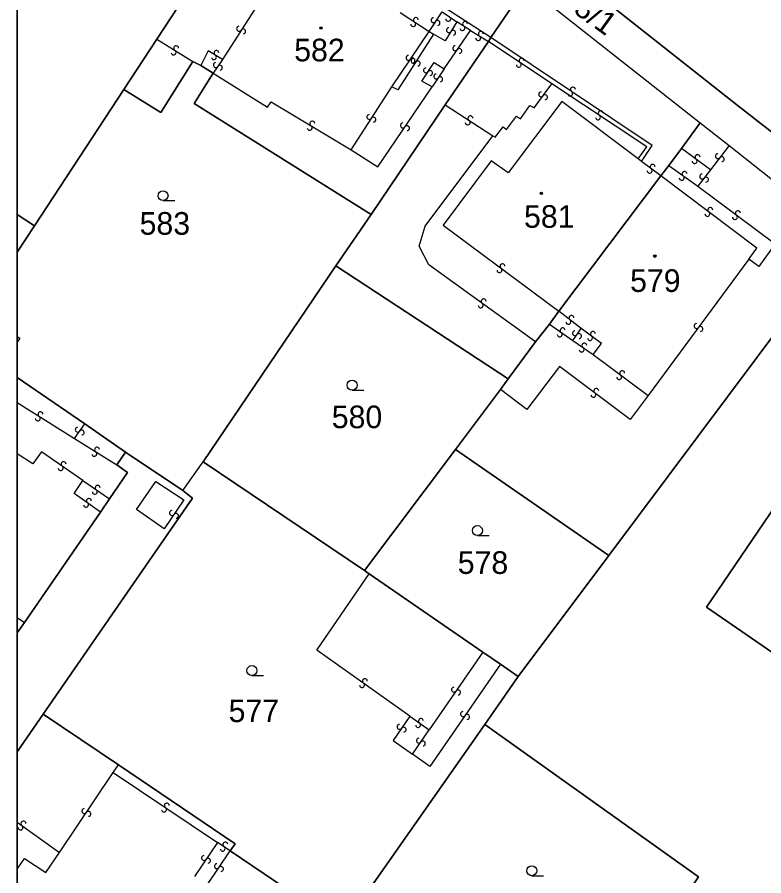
# Model space of a CAD drawing. Extents: x -600309 to -598967, y -1161267 to -1160292.
# Drawn here: x -600308.5 to -600252.4, y -1160468.5 to -1160403.9 of the extents above; entities that cross this region are included whole.
import ezdxf

# ---------------------------------------------------------------- set-up
doc = ezdxf.new("R2010")
doc.units = 0
for name, color, linetype in [('Level 1', 7, 'Continuous'), ('Level 13', 7, 'Continuous'), ('Level 3', 7, 'Continuous'), ('Level 4', 7, 'Continuous'), ('Level 5', 7, 'Continuous'), ('Level 60', 7, 'Continuous'), ('Vrstva 60', 7, 'Continuous'), ('Vrstva 63', 7, 'Continuous')]:
    doc.layers.add(name, color=color, linetype=linetype)

msp = doc.modelspace()

# ---------------------------------------------------------------- linework, layer by layer
at = {"layer": 'Level 1'}
for p, q in [((-600307.25, -1160419.63), (-600308.541, -1160418.779)), ((-600307.25, -1160419.63), (-600308.541, -1160421.602)), ((-600303.45, -1160434.5), (-600308.541, -1160431.025)), ((-600308.541, -1160450.206), (-600308, -1160449.44)), ((-600306.58, -1160456.31), (-600308.541, -1160459.142))]:
    msp.add_line(p, q, dxfattribs=at)
for points in [[(-600029.82, -1160579.77), (-600047.03, -1160569.17), (-600070.48, -1160554.56), (-600111.58, -1160529.03), (-600126.1, -1160520.21), (-600138.76, -1160511.76), (-600151.84, -1160502.25), (-600159.7, -1160496.34), (-600170.75, -1160487.14), (-600176.1, -1160482.15), (-600185.22, -1160473.25), (-600206.08, -1160453.49), (-600217.54, -1160442.6), (-600229.41, -1160431.52), (-600247.87, -1160415.66), (-600254.33, -1160410.63), (-600285.71, -1160385.84), (-600301.3, -1160373.82), (-600308.541, -1160368.236)], [(-600000.45, -1160595.4), (-600016.14, -1160587.57), (-600029.82, -1160579.77), (-600047.03, -1160569.17), (-600070.48, -1160554.56), (-600111.58, -1160529.03), (-600126.1, -1160520.21), (-600138.76, -1160511.76), (-600151.84, -1160502.25), (-600159.7, -1160496.34), (-600170.75, -1160487.14), (-600176.1, -1160482.15), (-600185.22, -1160473.25), (-600206.08, -1160453.49), (-600217.54, -1160442.6), (-600229.41, -1160431.52), (-600247.87, -1160415.66), (-600254.33, -1160410.63), (-600285.71, -1160385.84)], [(-600290.57, -1160394.2), (-600298.04, -1160405.59)], [(-600272.94, -1160405.48), (-600270.28, -1160401.56)], [(-600270.28, -1160401.56), (-600257.21, -1160411.88)], [(-600298.04, -1160405.59), (-600300.52, -1160409.37)], [(-600272.94, -1160405.48), (-600273.13, -1160405.78)], [(-600273.13, -1160405.78), (-600276.37, -1160410.54)], [(-600300.52, -1160409.37), (-600297.74, -1160411.1), (-600295.33, -1160407.28)], [(-600295.33, -1160407.28), (-600294.73, -1160407.57)], [(-600293.8, -1160408.16), (-600295.24, -1160410.43), (-600281.95, -1160418.77)], [(-600294.73, -1160407.57), (-600293.8, -1160408.16)], [(-600300.52, -1160409.37), (-600307.25, -1160419.63)], [(-600276.37, -1160410.54), (-600281.95, -1160418.77)], [(-600258.61, -1160413.81), (-600257.21, -1160411.88)], [(-600257.21, -1160411.88), (-600255.04, -1160413.59)], [(-600259.57, -1160415.09), (-600258.61, -1160413.81)], [(-600255.04, -1160413.59), (-600246.25, -1160420.55)], [(-600260.17, -1160415.87), (-600259.57, -1160415.09)], [(-600267.84, -1160426.04), (-600260.17, -1160415.87)], [(-600281.95, -1160418.77), (-600284.59, -1160422.62)], [(-600264.08, -1160444.4), (-600246.25, -1160420.55)], [(-600284.59, -1160422.62), (-600294.57, -1160437.35)], [(-600284.59, -1160422.62), (-600271.65, -1160431.13)], [(-600268.54, -1160427.01), (-600267.84, -1160426.04)], [(-600269.59, -1160428.35), (-600268.54, -1160427.01)], [(-600271.65, -1160431.13), (-600269.59, -1160428.35)], [(-600272.23, -1160431.92), (-600271.65, -1160431.13)], [(-600275.59, -1160436.43), (-600272.23, -1160431.92)], [(-600300.39, -1160436.64), (-600303.45, -1160434.5)], [(-600275.59, -1160436.43), (-600282.45, -1160445.53)], [(-600264.08, -1160444.4), (-600275.59, -1160436.43)], [(-600301.05, -1160437.59), (-600300.39, -1160436.64)], [(-600296.08, -1160439.52), (-600300.39, -1160436.64)], [(-600245.78, -1160455.81), (-600256.73, -1160448.27), (-600248.96, -1160436.86), (-600237.97, -1160444.42)], [(-600301.05, -1160437.59), (-600300.24, -1160438.17), (-600301.6, -1160440.14)], [(-600296.08, -1160439.52), (-600294.57, -1160437.35)], [(-600282.45, -1160445.53), (-600294.57, -1160437.35)], [(-600296.08, -1160439.52), (-600295.36, -1160440.08), (-600306.58, -1160456.31)], [(-600302.27, -1160441.13), (-600301.6, -1160440.14)], [(-600308, -1160449.44), (-600302.27, -1160441.13)], [(-600270.88, -1160453.48), (-600264.08, -1160444.4)], [(-600282.45, -1160445.53), (-600282.08, -1160445.78)], [(-600282.08, -1160445.78), (-600273.54, -1160451.65)], [(-600273.54, -1160451.65), (-600272.23, -1160452.57)], [(-600272.23, -1160452.57), (-600270.88, -1160453.48)], [(-600273.4, -1160457.1), (-600270.88, -1160453.48)], [(-600306.58, -1160456.31), (-600300.92, -1160460.12)], [(-600282.78, -1160470.49), (-600273.4, -1160457.1)], [(-600266.04, -1160481.38), (-600257.33, -1160468.55), (-600273.4, -1160457.1)], [(-600300.92, -1160460.12), (-600292.17, -1160466.07), (-600292.53, -1160466.58)], [(-600292.53, -1160466.58), (-600284.1, -1160472.3)]]:
    msp.add_lwpolyline(points, dxfattribs=at)
at = {"layer": 'Level 13'}
for centre, start, end in [((-600278.781, -1160404.464), 184.26393, 56.85393), ((-600278.578, -1160404.156), 4.47839, 236.57639), ((-600277.252, -1160404.166), 93.59342, 325.69142), ((-600276.947, -1160404.373), 273.37896, 145.96896), ((-600276.145, -1160404.061), 182.75943, 55.34943), ((-600274.881, -1160404.455), 4.79734, 237.38734), ((-600291.864, -1160404.81), 94.40989, 326.99989), ((-600291.556, -1160405.011), 274.62435, 146.72234), ((-600276.087, -1160404.913), 95.72871, 328.31871), ((-600275.774, -1160405.108), 275.94317, 148.04116), ((-600275.08, -1160404.765), 185.01179, 57.10979), ((-600273.899, -1160405.515), 184.96254, 57.55254), ((-600273.7, -1160405.205), 5.177, 237.275), ((-600296.591, -1160406.284), 5.4244, 237.5224), ((-600275.622, -1160406.275), 93.18406, 325.28206), ((-600296.788, -1160406.596), 185.20994, 57.79994), ((-600293.756, -1160406.947), 186.48779, 58.58579), ((-600293.565, -1160406.632), 6.27333, 238.86333), ((-600279.132, -1160406.996), 93.58765, 325.68564), ((-600275.318, -1160406.484), 272.96961, 145.55961), ((-600293.614, -1160407.539), 94.23041, 326.82041), ((-600278.827, -1160407.203), 273.37319, 145.96319), ((-600278.755, -1160407.22), 94.58963, 327.17963), ((-600278.445, -1160407.421), 274.80408, 146.90208), ((-600270.843, -1160407.513), 183.8493, 55.9473), ((-600270.638, -1160407.207), 3.63485, 236.22485), ((-600293.306, -1160407.742), 274.44487, 146.54287), ((-600277.813, -1160407.937), 93.87333, 325.97133), ((-600277.507, -1160408.142), 273.65888, 146.24888), ((-600277.052, -1160408.396), 93.17539, 325.76539), ((-600276.748, -1160408.605), 273.38984, 145.48784), ((-600266.777, -1160409.377), 3.38095, 235.97095), ((-600269.168, -1160409.74), 91.21455, 323.31254), ((-600268.872, -1160409.959), 271.00009, 143.59009), ((-600266.984, -1160409.682), 183.59541, 55.69341), ((-600282.074, -1160411.438), 94.3318, 326.4298), ((-600274.478, -1160411.546), 4.35451, 236.45251), ((-600264.894, -1160411.463), 183.75691, 55.85491), ((-600264.687, -1160411.157), 3.54245, 236.13245), ((-600286.364, -1160411.943), 6.45106, 238.54905), ((-600281.766, -1160411.641), 274.11735, 146.70735), ((-600279.552, -1160412.075), 93.26669, 325.36469), ((-600274.681, -1160411.854), 184.14005, 56.73005), ((-600286.555, -1160412.257), 186.2366, 58.8266), ((-600279.248, -1160412.284), 273.05224, 145.64224), ((-600257.631, -1160414.757), 180.97037, 53.06837), ((-600257.41, -1160414.462), 0.75592, 233.34592), ((-600255.885, -1160414.387), 89.58969, 322.17969), ((-600255.595, -1160414.614), 269.80414, 141.90214), ((-600260.789, -1160415.183), 0.41417, 233.00417), ((-600261.012, -1160415.477), 180.62862, 52.72662), ((-600258.598, -1160416.019), 181.44615, 54.03615), ((-600258.381, -1160415.721), 1.6606, 233.7586), ((-600257.065, -1160415.917), 89.41147, 322.00147), ((-600256.775, -1160416.144), 269.62593, 141.72393), ((-600256.449, -1160418.433), 0.17412, 232.76412), ((-600254.379, -1160418.673), 0.72399, 232.82199), ((-600256.672, -1160418.726), 180.38858, 52.48657), ((-600254.601, -1160418.967), 180.50954, 53.09954), ((-600272.291, -1160422.957), 180.50019, 53.09019), ((-600272.069, -1160422.663), 0.71465, 232.81265), ((-600273.71, -1160425.598), 181.46463, 53.56263), ((-600273.491, -1160425.301), 1.25017, 233.84017), ((-600267.114, -1160426.835), 179.80414, 51.90214), ((-600266.887, -1160426.545), 359.58969, 232.17969), ((-600267.552, -1160427.48), 2.05244, 234.15043), ((-600266.62, -1160427.693), 92.25414, 324.35214), ((-600257.488, -1160427.15), 90.71105, 323.30105), ((-600257.193, -1160427.371), 270.92551, 143.02351), ((-600267.767, -1160427.78), 181.83798, 54.42798), ((-600266.32, -1160427.907), 272.03968, 144.62968), ((-600265.49, -1160428.048), 181.16763, 53.26563), ((-600265.271, -1160427.752), 0.95318, 233.54318), ((-600266.124, -1160428.922), 183.12615, 55.71615), ((-600265.915, -1160428.618), 3.34061, 235.4386), ((-600263.078, -1160430.693), 0.50284, 232.60083), ((-600263.301, -1160430.987), 180.28838, 52.87838), ((-600265.019, -1160432.033), 0.2538, 232.8438), ((-600265.242, -1160432.326), 180.46826, 52.56626), ((-600306.988, -1160434.096), 185.11419, 57.70419), ((-600306.791, -1160433.785), 5.32864, 237.42664), ((-600303.989, -1160434.942), 92.03263, 324.13063), ((-600303.69, -1160435.157), 271.81817, 144.40817), ((-600302.541, -1160436.445), 5.33497, 237.43297), ((-600302.738, -1160436.756), 185.12051, 57.71051), ((-600305.267, -1160437.83), 182.46736, 54.56535), ((-600305.054, -1160437.53), 2.2529, 234.8429), ((-600302.494, -1160439.309), 2.96159, 235.05959), ((-600302.705, -1160439.611), 182.74713, 55.33713), ((-600303.367, -1160440.59), 182.49741, 54.5954), ((-600303.154, -1160440.289), 2.28295, 234.87295), ((-600296.911, -1160441.205), 92.68339, 325.27339), ((-600296.609, -1160441.416), 272.89784, 144.99584), ((-600282.628, -1160454.14), 182.05244, 54.15043), ((-600282.413, -1160453.84), 1.83798, 234.42798), ((-600275.711, -1160454.475), 92.59575, 325.18575), ((-600275.409, -1160454.686), 272.81021, 144.90821), ((-600275.031, -1160456.315), 92.5834, 325.1734), ((-600274.729, -1160456.526), 272.79786, 144.89586), ((-600279.801, -1160457.275), 92.46313, 325.05313), ((-600278.407, -1160457.13), 181.77039, 54.36039), ((-600278.192, -1160456.831), 1.98485, 234.08284), ((-600279.499, -1160457.486), 272.67758, 144.77558), ((-600278.351, -1160458.314), 92.82437, 324.92236), ((-600278.049, -1160458.525), 272.60991, 145.19991), ((-600297.296, -1160463.188), 3.56477, 235.66277), ((-600303.492, -1160463.605), 93.35338, 325.45138), ((-600303.188, -1160463.814), 273.13893, 145.72893), ((-600297.503, -1160463.492), 183.35032, 55.94032), ((-600308.288, -1160464.839), 181.51466, 54.10466), ((-600308.071, -1160464.541), 1.72911, 233.82711), ((-600292.899, -1160466.116), 4.02854, 236.61854), ((-600293.102, -1160466.424), 184.243, 56.34099), ((-600294.502, -1160467.126), 92.85049, 325.44049), ((-600294.199, -1160467.335), 273.06494, 145.16294), ((-600293.532, -1160467.746), 93.42318, 325.52117), ((-600293.228, -1160467.953), 273.20872, 145.79872)]:
    msp.add_arc(centre, 0.184, start, end, dxfattribs=at)
at = {"layer": 'Level 3'}
for p, q in [((-600308.541, -1160432.902), (-600304.23, -1160435.6)), ((-600308.541, -1160449.067), (-600308, -1160449.44)), ((-600308.541, -1160464.436), (-600305.37, -1160466.71))]:
    msp.add_line(p, q, dxfattribs=at)
for points in [[(-600272.94, -1160405.48), (-600276.54, -1160403.13), (-600273.8, -1160398.84)], [(-600290.29, -1160402.71), (-600293.12, -1160407.11)], [(-600279.77, -1160403.6), (-600277.59, -1160405.01)], [(-600277.59, -1160405.01), (-600276.6, -1160403.53)], [(-600276.6, -1160403.53), (-600275.49, -1160404.29)], [(-600275.49, -1160404.29), (-600276.37, -1160405.73), (-600277.26, -1160405.23)], [(-600274.48, -1160404.93), (-600275.49, -1160404.29)], [(-600276.45, -1160407.83), (-600274.48, -1160404.93)], [(-600274.48, -1160404.93), (-600273.13, -1160405.78)], [(-600298.04, -1160405.59), (-600295.33, -1160407.28)], [(-600280.38, -1160409.18), (-600277.59, -1160405.01)], [(-600277.26, -1160405.23), (-600279.93, -1160409.41), (-600280.38, -1160409.18)], [(-600277.59, -1160405.01), (-600277.26, -1160405.23)], [(-600261.63, -1160414.78), (-600260.83, -1160413.58), (-600272.94, -1160405.48)], [(-600268.36, -1160408.94), (-600273.13, -1160405.78)], [(-600293.12, -1160407.11), (-600294.19, -1160406.47), (-600294.73, -1160407.57)], [(-600293.12, -1160407.11), (-600293.8, -1160408.16)], [(-600277.36, -1160409.18), (-600278.12, -1160408.74), (-600277.2, -1160407.35), (-600276.45, -1160407.83)], [(-600293.8, -1160408.16), (-600289.72, -1160410.7), (-600289.46, -1160410.3), (-600283.45, -1160413.9)], [(-600276.45, -1160407.83), (-600277.36, -1160409.18)], [(-600283.45, -1160413.9), (-600281.43, -1160415.19), (-600277.36, -1160409.18)], [(-600283.45, -1160413.9), (-600280.38, -1160409.18)], [(-600272.8, -1160412.86), (-600272.61, -1160412.96), (-600272.02, -1160412.19), (-600271.76, -1160412.37), (-600271.01, -1160411.38), (-600270.71, -1160411.57), (-600270.01, -1160410.58), (-600269.69, -1160410.76), (-600268.36, -1160408.94)], [(-600261.87, -1160414.59), (-600261.23, -1160413.68), (-600268.36, -1160408.94)], [(-600261.87, -1160414.59), (-600267.6, -1160410.27), (-600271.65, -1160415.64), (-600272.91, -1160414.74), (-600276.52, -1160419.58), (-600267.84, -1160426.04)], [(-600276.37, -1160410.54), (-600272.8, -1160412.86)], [(-600269.59, -1160428.35), (-600277.6, -1160422.55), (-600278.32, -1160421.15), (-600277.89, -1160419.64), (-600272.8, -1160412.86)], [(-600256.44, -1160415.41), (-600258.61, -1160413.81)], [(-600255.04, -1160413.59), (-600256.44, -1160415.41)], [(-600261.63, -1160414.78), (-600261.87, -1160414.59)], [(-600260.17, -1160415.87), (-600261.63, -1160414.78)], [(-600259.57, -1160415.09), (-600257.4, -1160416.65)], [(-600253.56, -1160422.13), (-600252.96, -1160421.3), (-600260.17, -1160415.87)], [(-600256.44, -1160415.41), (-600257.4, -1160416.65)], [(-600257.4, -1160416.65), (-600251.58, -1160420.98), (-600252.8, -1160422.67), (-600253.56, -1160422.13)], [(-600253.56, -1160422.13), (-600261.13, -1160432.38)], [(-600266.15, -1160427.34), (-600267.84, -1160426.04)], [(-600268.54, -1160427.01), (-600266.79, -1160428.25)], [(-600266.79, -1160428.25), (-600266.15, -1160427.34)], [(-600265.25, -1160429.29), (-600264.62, -1160428.46), (-600266.15, -1160427.34)], [(-600308.541, -1160427.929), (-600308.34, -1160428.06), (-600308.541, -1160428.365)], [(-600266.79, -1160428.25), (-600265.25, -1160429.29)], [(-600265.25, -1160429.29), (-600261.13, -1160432.38)], [(-600261.13, -1160432.38), (-600262.48, -1160434.17), (-600267.78, -1160430.19), (-600270.23, -1160433.43), (-600272.23, -1160431.92)], [(-600304.23, -1160435.6), (-600303.45, -1160434.5)], [(-600304.23, -1160435.6), (-600301.05, -1160437.59)], [(-600303.6, -1160438.77), (-600306.71, -1160436.6), (-600307.36, -1160437.5), (-600308.541, -1160436.749)], [(-600302.27, -1160441.13), (-600304.25, -1160439.75), (-600303.6, -1160438.77)], [(-600303.6, -1160438.77), (-600301.6, -1160440.14)], [(-600297.5, -1160442.39), (-600299.58, -1160440.94), (-600298.11, -1160438.83), (-600296.01, -1160440.22), (-600297.5, -1160442.39)], [(-600279.02, -1160456.47), (-600286.02, -1160451.51), (-600282.08, -1160445.78)], [(-600273.54, -1160451.65), (-600277.57, -1160457.5)], [(-600272.23, -1160452.57), (-600277.53, -1160460.26), (-600278.83, -1160459.33)], [(-600279.02, -1160456.47), (-600280.28, -1160458.29), (-600278.83, -1160459.33)], [(-600279.02, -1160456.47), (-600277.57, -1160457.5)], [(-600278.83, -1160459.33), (-600277.57, -1160457.5)], [(-600301.32, -1160460.71), (-600300.92, -1160460.12)], [(-600305.37, -1160466.71), (-600301.32, -1160460.71)], [(-600301.32, -1160460.71), (-600293.48, -1160465.96)], [(-600293.48, -1160465.96), (-600295.22, -1160468.51)], [(-600292.53, -1160466.58), (-600293.48, -1160465.96)], [(-600308.541, -1160467.959), (-600307.98, -1160467.18), (-600306.39, -1160468.22), (-600305.37, -1160466.71)], [(-600294.24, -1160469.12), (-600292.53, -1160466.58)]]:
    msp.add_lwpolyline(points, dxfattribs=at)
at = {"layer": 'Level 5'}
for p, q in [((-600297.58, -1160417.73), (-600296.705, -1160417.73)), ((-600283.37, -1160431.97), (-600282.495, -1160431.97)), ((-600273.95, -1160442.9), (-600273.075, -1160442.9)), ((-600290.9, -1160453.42), (-600290.025, -1160453.42)), ((-600269.87, -1160468.46), (-600268.995, -1160468.46))]:
    msp.add_line(p, q, dxfattribs=at)
for centre, radius in [((-600285.71, -1160404.75), 0.09), ((-600285.71, -1160404.75), 0.0521), ((-600297.58, -1160417.355), 0.375), ((-600269.15, -1160417.17), 0.09), ((-600269.15, -1160417.17), 0.0521), ((-600260.62, -1160421.9), 0.09), ((-600260.62, -1160421.9), 0.0521), ((-600283.37, -1160431.595), 0.375), ((-600273.95, -1160442.525), 0.375), ((-600290.9, -1160453.045), 0.375), ((-600269.87, -1160468.085), 0.375)]:
    msp.add_circle(centre, radius, dxfattribs=at)
at = {"layer": 'Level 60'}
for points in [[(-600298.04, -1160405.59), (-600290.57, -1160394.2), (-600286.91, -1160388.7), (-600275.76, -1160397.32), (-600273.8, -1160398.84), (-600270.28, -1160401.56), (-600272.94, -1160405.48), (-600273.13, -1160405.78), (-600276.37, -1160410.54), (-600281.95, -1160418.77), (-600295.24, -1160410.43), (-600293.8, -1160408.16), (-600294.73, -1160407.57), (-600295.33, -1160407.28), (-600297.74, -1160411.1), (-600300.52, -1160409.37)], [(-600270.28, -1160401.56), (-600257.21, -1160411.88), (-600258.61, -1160413.81), (-600259.57, -1160415.09), (-600260.17, -1160415.87), (-600267.84, -1160426.04), (-600268.54, -1160427.01), (-600269.59, -1160428.35), (-600271.65, -1160431.13), (-600284.59, -1160422.62), (-600281.95, -1160418.77), (-600276.37, -1160410.54), (-600273.13, -1160405.78), (-600272.94, -1160405.48)], [(-600264.08, -1160444.4), (-600275.59, -1160436.43), (-600272.23, -1160431.92), (-600271.65, -1160431.13), (-600269.59, -1160428.35), (-600268.54, -1160427.01), (-600267.84, -1160426.04), (-600260.17, -1160415.87), (-600259.57, -1160415.09), (-600258.61, -1160413.81), (-600257.21, -1160411.88), (-600255.04, -1160413.59), (-600246.25, -1160420.55)], [(-600272.23, -1160431.92), (-600275.59, -1160436.43), (-600282.45, -1160445.53), (-600294.57, -1160437.35), (-600284.59, -1160422.62), (-600271.65, -1160431.13)], [(-600275.59, -1160436.43), (-600264.08, -1160444.4), (-600270.88, -1160453.48), (-600272.23, -1160452.57), (-600273.54, -1160451.65), (-600282.08, -1160445.78), (-600282.45, -1160445.53)], [(-600245.78, -1160455.81), (-600256.73, -1160448.27), (-600248.96, -1160436.86), (-600237.97, -1160444.42)], [(-600245.78, -1160455.81), (-600234.56, -1160463.42), (-600226.87, -1160452.08), (-600237.97, -1160444.42), (-600248.96, -1160436.86), (-600256.73, -1160448.27)], [(-600270.88, -1160453.48), (-600273.4, -1160457.1), (-600282.78, -1160470.49), (-600283.63, -1160471.64), (-600284.1, -1160472.3), (-600292.53, -1160466.58), (-600292.17, -1160466.07), (-600300.92, -1160460.12), (-600306.58, -1160456.31), (-600295.36, -1160440.08), (-600296.08, -1160439.52), (-600294.57, -1160437.35), (-600282.45, -1160445.53), (-600282.08, -1160445.78), (-600273.54, -1160451.65), (-600272.23, -1160452.57)], [(-600281.18, -1160503.89), (-600290.24, -1160497.67), (-600290.08, -1160497.34), (-600289.11, -1160497.13), (-600287.66, -1160494.97), (-600286.95, -1160493.92), (-600286.6, -1160494.17), (-600286.14, -1160495.77), (-600284.73, -1160496.71), (-600282.59, -1160496.99), (-600281.53, -1160497.81), (-600270.03, -1160480.64), (-600274.59, -1160477.56), (-600275.42, -1160477.01), (-600283.63, -1160471.64), (-600282.78, -1160470.49), (-600273.4, -1160457.1), (-600257.33, -1160468.55), (-600266.04, -1160481.38), (-600266.93, -1160482.72)]]:
    msp.add_lwpolyline(points, close=True, dxfattribs=at)
msp.add_lwpolyline([(-600257.33, -1160468.55), (-600273.4, -1160457.1), (-600270.88, -1160453.48), (-600264.08, -1160444.4), (-600246.25, -1160420.55), (-600219, -1160445.31)], dxfattribs=at)
at = {"layer": 'Vrstva 60'}
for points in [[(-600308.541, -1160379.184), (-600308.541, -1160418.779), (-600307.25, -1160419.63), (-600300.52, -1160409.37), (-600298.04, -1160405.59), (-600290.57, -1160394.2), (-600286.91, -1160388.7), (-600288.16, -1160387.74), (-600302.45, -1160381.81)], [(-600308.541, -1160421.602), (-600308.541, -1160431.025), (-600303.45, -1160434.5), (-600300.39, -1160436.64), (-600296.08, -1160439.52), (-600294.57, -1160437.35), (-600284.59, -1160422.62), (-600281.95, -1160418.77), (-600295.24, -1160410.43), (-600293.8, -1160408.16), (-600294.73, -1160407.57), (-600295.33, -1160407.28), (-600297.74, -1160411.1), (-600300.52, -1160409.37), (-600307.25, -1160419.63)], [(-600308.541, -1160418.779), (-600308.541, -1160421.602), (-600307.25, -1160419.63)], [(-600308.541, -1160431.025), (-600308.541, -1160450.206), (-600308, -1160449.44), (-600302.27, -1160441.13), (-600301.6, -1160440.14), (-600300.24, -1160438.17), (-600301.05, -1160437.59), (-600300.39, -1160436.64), (-600303.45, -1160434.5)], [(-600308.541, -1160450.206), (-600308.541, -1160459.142), (-600306.58, -1160456.31), (-600295.36, -1160440.08), (-600296.08, -1160439.52), (-600300.39, -1160436.64), (-600301.05, -1160437.59), (-600300.24, -1160438.17), (-600301.6, -1160440.14), (-600302.27, -1160441.13), (-600308, -1160449.44)], [(-600308.541, -1160459.142), (-600308.541, -1160485.2), (-600301.11, -1160490.31), (-600298.38, -1160486.2), (-600297.59, -1160485.05), (-600294.81, -1160486.92), (-600298.44, -1160492.13), (-600298.15, -1160492.32), (-600294.47, -1160487.08), (-600290.54, -1160481.48), (-600288.84, -1160479.08), (-600288.09, -1160478.01), (-600285.83, -1160474.79), (-600284.1, -1160472.3), (-600292.53, -1160466.58), (-600292.17, -1160466.07), (-600300.92, -1160460.12), (-600306.58, -1160456.31)]]:
    msp.add_lwpolyline(points, close=True, dxfattribs=at)
for points in [[(-600285.71, -1160385.84), (-600254.33, -1160410.63), (-600247.87, -1160415.66), (-600229.41, -1160431.52), (-600217.54, -1160442.6), (-600206.08, -1160453.49), (-600185.22, -1160473.25), (-600176.1, -1160482.15), (-600170.75, -1160487.14), (-600159.7, -1160496.34), (-600151.84, -1160502.25), (-600138.76, -1160511.76), (-600126.1, -1160520.21), (-600111.58, -1160529.03), (-600070.48, -1160554.56), (-600047.03, -1160569.17), (-600029.82, -1160579.77)], [(-600029.82, -1160579.77), (-600047.03, -1160569.17), (-600070.48, -1160554.56), (-600111.58, -1160529.03), (-600126.1, -1160520.21), (-600138.76, -1160511.76), (-600151.84, -1160502.25), (-600159.7, -1160496.34), (-600170.75, -1160487.14), (-600176.1, -1160482.15), (-600185.22, -1160473.25), (-600206.08, -1160453.49), (-600217.54, -1160442.6), (-600229.41, -1160431.52), (-600247.87, -1160415.66), (-600254.33, -1160410.63), (-600285.71, -1160385.84)], [(-600270.28, -1160401.56), (-600257.21, -1160411.88), (-600255.04, -1160413.59), (-600246.25, -1160420.55), (-600219, -1160445.31), (-600210.39, -1160453.38), (-600207.87, -1160456), (-600187.55, -1160475.41), (-600181.64, -1160480.82), (-600177.04, -1160485.04), (-600168.59, -1160492.65), (-600166.24, -1160494.77)]]:
    msp.add_lwpolyline(points, dxfattribs=at)
at = {"layer": 'Vrstva 63'}
msp.add_lwpolyline([(-600308.541, -1160292.347), (-598967.108, -1160292.347), (-598967.108, -1161267.031), (-600308.541, -1161267.031)], close=True, dxfattribs=at)

# ---------------------------------------------------------------- texts
at = {"layer": 'Level 4'}
msp.add_text('548/1', height=1.7, rotation=324, dxfattribs=at).set_placement((-600268.88, -1160402.05))
for s, p in [('582', (-600287.72, -1160407.26)), ('581', (-600270.45, -1160419.77)), ('583', (-600299.34, -1160420.29)), ('579', (-600262.48, -1160424.59)), ('580', (-600284.9, -1160434.83)), ('578', (-600275.43, -1160445.78)), ('577', (-600292.65, -1160456.92))]:
    msp.add_text(s, height=1.7, dxfattribs=at).set_placement(p)

doc.saveas('drawing.dxf')
